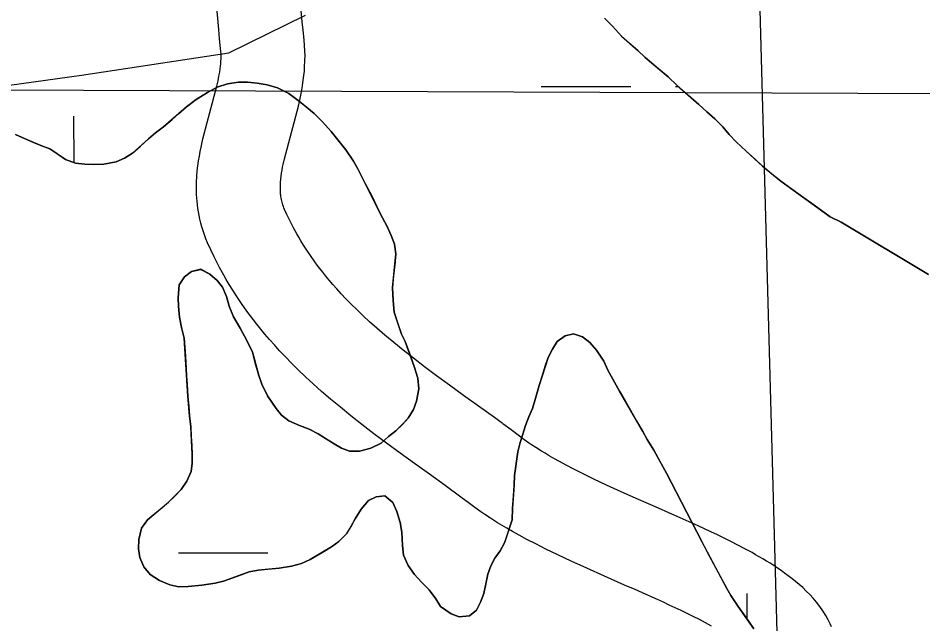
# Model space of a CAD drawing. Extents: x 3297753 to 3335611, y 652252 to 677623.
# Drawn here: x 3322530.7 to 3322854.2, y 662879.1 to 663095.5 of the extents above; entities that cross this region are included whole.
import ezdxf

# ---------------------------------------------------------------- set-up
doc = ezdxf.new("R2010")
doc.units = 0
for name, color, linetype in [('V-RIVR-RANG', 7, 'Continuous'), ('V-ROAD-CNTR', 7, 'Continuous'), ('V-TOPO-BNDY', 7, 'Continuous'), ('V-TOPO-SHOR', 7, 'Continuous'), ('V-WETL-SWMP', 7, 'Continuous')]:
    doc.layers.add(name, color=color, linetype=linetype)

msp = doc.modelspace()

# ---------------------------------------------------------------- linework, layer by layer
at = {"layer": 'V-RIVR-RANG'}
msp.add_line((3322795.51, 663111.24), (3322820.66, 662191.58), dxfattribs=at)
at = {"layer": 'V-ROAD-CNTR'}
for points in [[(3322703.87, 662950.64), (3322700.96, 662952.77), (3322695.26, 662956.89), (3322689.91, 662960.74), (3322684.91, 662964.36), (3322680.27, 662967.76), (3322675.96, 662970.98), (3322671.99, 662974.02), (3322668.31, 662976.9), (3322664.94, 662979.63), (3322661.83, 662982.23), (3322658.97, 662984.69), (3322656.35, 662987.03), (3322653.95, 662989.25), (3322651.75, 662991.36), (3322649.73, 662993.36), (3322647.88, 662995.26), (3322646.18, 662997.06), (3322644.62, 662998.77), (3322643.19, 663000.39), (3322641.88, 663001.93), (3322640.68, 663003.38), (3322639.58, 663004.75), (3322638.56, 663006.06), (3322637.63, 663007.28), (3322636.8, 663008.41), (3322635.2, 663010.66), (3322633.87, 663012.63), (3322632.75, 663014.36), (3322631.8, 663015.9), (3322630.99, 663017.26), (3322630.32, 663018.43), (3322629.11, 663020.62), (3322628.27, 663022.24), (3322627.67, 663023.43), (3322626.77, 663025.33), (3322625.93, 663027.19), (3322625.69, 663027.76), (3322625.49, 663028.28), (3322625.31, 663028.79), (3322625.16, 663029.29), (3322625.03, 663029.79), (3322624.91, 663030.29), (3322624.8, 663030.78), (3322624.71, 663031.28), (3322624.64, 663031.77), (3322624.57, 663032.26), (3322624.53, 663032.68), (3322624.46, 663033.79), (3322624.44, 663034.82), (3322624.45, 663035.85), (3322624.51, 663036.9), (3322624.6, 663037.96), (3322624.72, 663039.02), (3322624.87, 663040.09), (3322625.04, 663041.16), (3322625.23, 663042.22), (3322625.43, 663043.23), (3322625.88, 663045.27), (3322630.86, 663064.03), (3322631.49, 663066.83), (3322631.97, 663069.23), (3322632.35, 663071.39), (3322632.63, 663073.33), (3322632.85, 663075.06), (3322633, 663076.6), (3322633.11, 663078.03), (3322633.22, 663080.36), (3322633.24, 663082.23), (3322633.21, 663083.72), (3322633.1, 663085.81), (3322632.92, 663087.76), (3322632.55, 663091.19), (3322632.25, 663094.25), (3322631.16, 663106.25)], [(3322686.17, 662926.42), (3322683.32, 662928.5), (3322677.71, 662932.56), (3322672.35, 662936.42), (3322667.25, 662940.11), (3322662.43, 662943.65), (3322657.88, 662947.04), (3322653.61, 662950.3), (3322649.62, 662953.44), (3322645.89, 662956.46), (3322642.41, 662959.36), (3322639.18, 662962.15), (3322636.18, 662964.83), (3322633.4, 662967.4), (3322630.81, 662969.87), (3322628.43, 662972.24), (3322626.22, 662974.5), (3322624.17, 662976.68), (3322622.28, 662978.75), (3322620.54, 662980.73), (3322618.92, 662982.62), (3322617.43, 662984.42), (3322616.05, 662986.13), (3322614.78, 662987.76), (3322613.61, 662989.31), (3322612.49, 662990.82), (3322610.53, 662993.59), (3322608.83, 662996.1), (3322607.39, 662998.34), (3322606.15, 663000.34), (3322605.1, 663002.11), (3322604.17, 663003.72), (3322602.67, 663006.45), (3322601.55, 663008.59), (3322600.72, 663010.25), (3322599.56, 663012.69), (3322598.41, 663015.23), (3322597.81, 663016.66), (3322597.27, 663018.1), (3322596.78, 663019.52), (3322596.34, 663020.94), (3322595.97, 663022.32), (3322595.64, 663023.68), (3322595.36, 663025.02), (3322595.12, 663026.32), (3322594.92, 663027.6), (3322594.76, 663028.87), (3322594.63, 663030.17), (3322594.48, 663032.46), (3322594.43, 663034.73), (3322594.47, 663036.9), (3322594.57, 663038.95), (3322594.74, 663040.91), (3322594.95, 663042.77), (3322595.2, 663044.54), (3322595.47, 663046.21), (3322595.76, 663047.82), (3322596.07, 663049.39), (3322596.72, 663052.35), (3322601.71, 663071.18), (3322602.14, 663073.08), (3322602.48, 663074.77), (3322602.73, 663076.19), (3322602.91, 663077.38), (3322603.03, 663078.39), (3322603.12, 663079.24), (3322603.17, 663079.9), (3322603.23, 663081.22), (3322603.24, 663082.09), (3322603.23, 663082.64), (3322603.18, 663083.62), (3322603.07, 663084.73), (3322602.7, 663088.12), (3322602.38, 663091.45), (3322601.3, 663103.36)], [(3322821.53, 662878.01), (3322821.04, 662879.14), (3322820.32, 662880.58), (3322819.5, 662882.05), (3322818.42, 662883.75), (3322817.29, 662885.34), (3322816.11, 662886.83), (3322814.91, 662888.24), (3322813.68, 662889.57), (3322812.43, 662890.82), (3322811.17, 662892.02), (3322809.89, 662893.15), (3322808.61, 662894.24), (3322807.32, 662895.27), (3322806.03, 662896.27), (3322804.72, 662897.22), (3322803.42, 662898.14), (3322802.12, 662899.03), (3322800.83, 662899.89), (3322799.52, 662900.72), (3322798.23, 662901.52), (3322796.94, 662902.3), (3322795.65, 662903.06), (3322794.36, 662903.8), (3322793.06, 662904.53), (3322790.54, 662905.91), (3322788.02, 662907.23), (3322785.54, 662908.5), (3322783.1, 662909.71), (3322780.7, 662910.87), (3322778.36, 662911.98), (3322776.06, 662913.05), (3322773.83, 662914.08), (3322771.63, 662915.08), (3322767.38, 662916.98), (3322763.35, 662918.76), (3322759.57, 662920.43), (3322752.47, 662923.54), (3322746.33, 662926.28), (3322741.05, 662928.7), (3322736.53, 662930.82), (3322732.68, 662932.69), (3322729.4, 662934.34), (3322726.62, 662935.79), (3322724.25, 662937.07), (3322722.24, 662938.18), (3322720.53, 662939.17), (3322719.06, 662940.03), (3322717.85, 662940.76), (3322715.71, 662942.11), (3322714.19, 662943.1), (3322713.13, 662943.82), (3322711.53, 662944.95), (3322709.92, 662946.13), (3322706.92, 662948.38), (3322703.94, 662950.59)], [(3322778.53, 662878.29), (3322776.38, 662879.46), (3322774.23, 662880.59), (3322772.07, 662881.69), (3322769.9, 662882.77), (3322767.74, 662883.81), (3322765.59, 662884.83), (3322763.46, 662885.82), (3322761.36, 662886.79), (3322759.3, 662887.73), (3322755.18, 662889.57), (3322751.24, 662891.31), (3322747.49, 662892.96), (3322740.33, 662896.11), (3322733.99, 662898.94), (3322728.43, 662901.48), (3322723.59, 662903.76), (3322719.38, 662905.8), (3322715.73, 662907.64), (3322712.57, 662909.28), (3322709.84, 662910.75), (3322707.48, 662912.06), (3322705.44, 662913.24), (3322703.68, 662914.28), (3322702.11, 662915.22), (3322699.51, 662916.85), (3322697.57, 662918.13), (3322696.09, 662919.12), (3322693.99, 662920.61), (3322692.01, 662922.06), (3322689, 662924.32), (3322686.1, 662926.47)]]:
    msp.add_lwpolyline(points, dxfattribs=at)
at = {"layer": 'V-TOPO-BNDY'}
msp.add_line((3316940.98, 663091.7), (3324715.94, 663061.38), dxfattribs=at)
at = {"layer": 'V-TOPO-SHOR'}
for points in [[(3322856.21, 663003.87), (3322824.91, 663022.61), (3322821, 663024.58), (3322815.31, 663028.68), (3322811.58, 663031.35), (3322807.31, 663034.39), (3322803.4, 663037.24), (3322800.02, 663039.92), (3322796.82, 663042.59), (3322794.16, 663045.09), (3322790.96, 663047.94), (3322787.4, 663051.33), (3322784.92, 663054), (3322782.6, 663056.68), (3322779.76, 663059.53), (3322776.92, 663062.02), (3322774.07, 663064.7), (3322770.34, 663067.91), (3322766.25, 663071.47), (3322763.05, 663074.51), (3322759.68, 663077.36), (3322754.88, 663081.46), (3322752.21, 663083.96), (3322749.19, 663086.63), (3322746.35, 663089.13), (3322743.15, 663092.69), (3322740.31, 663095.55)], [(3322529.73, 663054), (3322533.14, 663052.35), (3322535.97, 663051.16), (3322538.8, 663049.98), (3322541.98, 663048.8), (3322544.81, 663046.9), (3322547.64, 663045.01), (3322551.18, 663043.71), (3322554.48, 663043.35), (3322557.78, 663043.23), (3322561.32, 663043.34), (3322565.69, 663044.16), (3322568.75, 663045.45), (3322571.59, 663047.33), (3322574.42, 663049.81), (3322577.26, 663052.4), (3322579.74, 663054.51), (3322582.69, 663056.75), (3322585.76, 663059.34), (3322588, 663061.34), (3322590.84, 663063.81), (3322594.38, 663066.4), (3322598.4, 663068.99), (3322601.82, 663070.88), (3322605.48, 663072.05), (3322609.49, 663072.63), (3322612.68, 663072.63), (3322616.1, 663072.27), (3322619.75, 663071.67), (3322623.41, 663070.6), (3322627.41, 663068.59), (3322631.3, 663065.76), (3322633.66, 663063.86), (3322636.48, 663061.5), (3322639.54, 663058.43), (3322642.61, 663055), (3322644.49, 663052.64), (3322647.79, 663048.51), (3322650.61, 663044.38), (3322652.14, 663041.66), (3322654.73, 663036.46), (3322657.2, 663031.74), (3322658.96, 663028.2), (3322660.96, 663024.19), (3322662.6, 663021.12), (3322664.02, 663017.81), (3322665.19, 663014.74), (3322665.77, 663011.32), (3322665.41, 663007.31), (3322664.93, 663003.42), (3322664.57, 662999.18), (3322664.8, 662994.7), (3322665.15, 662990.45), (3322666.56, 662986.08), (3322667.73, 662982.66), (3322669.03, 662979.94), (3322670.55, 662975.81), (3322672.31, 662971.09), (3322673.61, 662966.84), (3322673.95, 662963.07), (3322673.12, 662958.71), (3322672.05, 662955.64), (3322670.16, 662952.58), (3322668.04, 662950.34), (3322665.67, 662948.1), (3322663.08, 662945.98), (3322660.48, 662943.63), (3322656.82, 662941.86), (3322652.69, 662940.81), (3322649.15, 662940.82), (3322646.32, 662941.88), (3322643.61, 662943.42), (3322640.54, 662945.31), (3322637.95, 662946.97), (3322634.77, 662948.62)], [(3322634.77, 662948.62), (3322631.23, 662949.93), (3322627.46, 662951.58), (3322624.87, 662953.71), (3322622.87, 662956.07), (3322619.81, 662960.56), (3322617.81, 662964.69), (3322616.75, 662967.88), (3322615.46, 662972.36), (3322614.41, 662976.14), (3322612.41, 662980.39), (3322610.06, 662984.76), (3322607.71, 662988.77), (3322606.18, 662992.55), (3322605.12, 662996.09), (3322603.71, 662999.39), (3322601.83, 663001.76), (3322599.24, 663004), (3322595.94, 663005.78), (3322592.63, 663004.95), (3322590.15, 663003.07), (3322588.26, 663000.24), (3322587.9, 662995.64), (3322588.01, 662992.58), (3322588.36, 662988.68), (3322589.06, 662985.03), (3322590, 662981.13), (3322590.35, 662976.42), (3322590.58, 662972.76), (3322590.92, 662967.68), (3322591.15, 662964.62), (3322591.38, 662960.49), (3322591.73, 662956.83), (3322591.96, 662953.41), (3322592.43, 662949.52), (3322592.54, 662946.21), (3322592.77, 662942.8), (3322592.88, 662939.73), (3322592.88, 662936.54), (3322592.52, 662933.48), (3322590.98, 662930.06), (3322588.97, 662927.11), (3322586.61, 662924.64), (3322584.48, 662922.52), (3322582.12, 662920.52), (3322579.52, 662918.4), (3322576.92, 662916.28), (3322574.79, 662913.33), (3322573.84, 662909.21), (3322573.72, 662905.91), (3322574.19, 662902.84), (3322575.6, 662899.41), (3322577.83, 662896.7), (3322581.25, 662894.57), (3322584.91, 662893.03), (3322588.09, 662892.32), (3322591.51, 662892.43), (3322596.35, 662892.9), (3322601.07, 662893.6), (3322604.13, 662894.3), (3322607.44, 662895.59), (3322610.39, 662896.65), (3322613.22, 662897.7), (3322616.53, 662898.29), (3322619.95, 662898.64), (3322623.96, 662898.98), (3322628.44, 662899.68), (3322631.98, 662900.62), (3322635.05, 662902.03), (3322639.42, 662904.62), (3322642.72, 662906.62), (3322645.32, 662908.5), (3322648.16, 662911.33), (3322649.69, 662913.92), (3322651.23, 662916.63), (3322653.36, 662920.05), (3322655.96, 662923.11), (3322658.68, 662924.53), (3322661.74, 662924.87), (3322664.69, 662922.51), (3322666.1, 662919.2), (3322667.27, 662915.31), (3322667.85, 662911.89), (3322668.08, 662907.05), (3322668.43, 662903.63), (3322670.08, 662899.97), (3322672.43, 662896.78), (3322674.9, 662893.95), (3322677.61, 662891.23), (3322679.97, 662888.04), (3322681.73, 662885.33), (3322685.5, 662882.61), (3322688.33, 662881.54), (3322691.99, 662882.01), (3322694.58, 662884.01), (3322696, 662886.84), (3322697.19, 662889.9), (3322698.02, 662893.91), (3322698.62, 662896.86), (3322699.68, 662899.81), (3322701.1, 662902.52)], [(3322707.26, 662916.31), (3322707.38, 662920.32), (3322707.74, 662924.8), (3322707.98, 662928.69), (3322708.11, 662932.11), (3322709.3, 662940.6), (3322710.13, 662943.9), (3322711.08, 662946.85), (3322712.03, 662949.92), (3322713.21, 662953.1), (3322714.52, 662956.05), (3322715.58, 662959.23), (3322717.01, 662964.3), (3322718.07, 662967.6), (3322719.14, 662971.14), (3322720.21, 662974.32), (3322721.75, 662977.27), (3322723.4, 662979.97), (3322726.23, 662981.97), (3322729.18, 662982.68), (3322732.49, 662981.61), (3322735.08, 662979.6), (3322737.43, 662976.89), (3322740.02, 662972.99), (3322741.55, 662969.68), (3322743.31, 662966.5), (3322745.67, 662962.25), (3322747.67, 662958.82), (3322749.66, 662955.4), (3322751.78, 662951.62), (3322754.02, 662947.84), (3322755.54, 662945.01), (3322757.9, 662941.11), (3322760.13, 662937.22), (3322762.48, 662932.97), (3322775.07, 662908.53), (3322776.95, 662904.99), (3322784, 662891.77), (3322785.53, 662889.17), (3322788.12, 662885.28), (3322789.89, 662882.8), (3322791.89, 662879.96), (3322793.65, 662877.36)], [(3322701.1, 662902.52), (3322703, 662905.23), (3322704.53, 662908.06), (3322705.01, 662909.35), (3322707.26, 662916.31)]]:
    msp.add_lwpolyline(points, dxfattribs=at)
at = {"layer": 'V-WETL-SWMP'}
for p, q in [((3322606.02, 663083.14), (3322633.44, 663096.54)), ((3322740.3, 663095.54), (3322743.15, 663092.69)), ((3322743.15, 663092.69), (3322746.35, 663089.13)), ((3322746.35, 663089.13), (3322752.21, 663083.95)), ((3322553.37, 663075.2), (3322606.02, 663083.14)), ((3322752.21, 663083.95), (3322754.88, 663081.46)), ((3322754.88, 663081.46), (3322763.05, 663074.5)), ((3322501.73, 663068.06), (3322553.37, 663075.2)), ((3322763.05, 663074.5), (3322766.25, 663071.47)), ((3322601.82, 663070.87), (3322598.4, 663068.99)), ((3322605.48, 663072.04), (3322601.82, 663070.87)), ((3322609.49, 663072.63), (3322605.48, 663072.04)), ((3322612.68, 663072.62), (3322609.49, 663072.63)), ((3322616.1, 663072.26), (3322612.68, 663072.62)), ((3322619.75, 663071.67), (3322616.1, 663072.26)), ((3322623.41, 663070.6), (3322619.75, 663071.67)), ((3322627.41, 663068.59), (3322623.41, 663070.6)), ((3322717.7, 663071.06), (3322749.7, 663071.09)), ((3322765.7, 663071.11), (3322766.67, 663071.11)), ((3322766.25, 663071.47), (3322774.07, 663064.7)), ((3322598.4, 663068.99), (3322594.38, 663066.4)), ((3322631.3, 663065.75), (3322627.41, 663068.59)), ((3322590.84, 663063.81), (3322582.69, 663056.75)), ((3322594.38, 663066.4), (3322590.84, 663063.81)), ((3322636.48, 663061.5), (3322631.3, 663065.75)), ((3322774.07, 663064.7), (3322776.92, 663062.02)), ((3322550.66, 663043.9), (3322550.64, 663060.46)), ((3322639.55, 663058.43), (3322636.48, 663061.5)), ((3322776.92, 663062.02), (3322779.76, 663059.53)), ((3322642.61, 663055), (3322639.55, 663058.43)), ((3322779.76, 663059.53), (3322782.6, 663056.67)), ((3322533.14, 663052.35), (3322529.73, 663054)), ((3322579.74, 663054.51), (3322577.26, 663052.39)), ((3322582.69, 663056.75), (3322579.74, 663054.51)), ((3322647.79, 663048.5), (3322642.61, 663055)), ((3322782.6, 663056.67), (3322784.91, 663054)), ((3322784.91, 663054), (3322787.4, 663051.33)), ((3322538.8, 663049.98), (3322533.14, 663052.35)), ((3322577.26, 663052.39), (3322571.59, 663047.33)), ((3322787.4, 663051.33), (3322790.96, 663047.94)), ((3322541.98, 663048.79), (3322538.8, 663049.98)), ((3322547.64, 663045.01), (3322541.98, 663048.79)), ((3322571.59, 663047.33), (3322568.75, 663045.45)), ((3322650.61, 663044.37), (3322647.79, 663048.5)), ((3322790.96, 663047.94), (3322796.82, 663042.59)), ((3322551.18, 663043.71), (3322547.64, 663045.01)), ((3322565.69, 663044.16), (3322561.32, 663043.34)), ((3322568.75, 663045.45), (3322565.69, 663044.16)), ((3322652.14, 663041.66), (3322650.61, 663044.37)), ((3322554.48, 663043.35), (3322551.18, 663043.71)), ((3322557.78, 663043.22), (3322554.48, 663043.35)), ((3322561.32, 663043.34), (3322557.78, 663043.22)), ((3322660.96, 663024.19), (3322652.14, 663041.66)), ((3322796.82, 663042.59), (3322803.4, 663037.24)), ((3322803.4, 663037.24), (3322821, 663024.57)), ((3322662.6, 663021.12), (3322660.96, 663024.19)), ((3322821, 663024.57), (3322824.91, 663022.61)), ((3322824.91, 663022.61), (3322856.21, 663003.87)), ((3322664.01, 663017.81), (3322662.6, 663021.12)), ((3322665.19, 663014.74), (3322664.01, 663017.81)), ((3322665.77, 663011.32), (3322665.19, 663014.74)), ((3322664.57, 662999.18), (3322665.77, 663011.32)), ((3322592.63, 663004.95), (3322595.94, 663005.77)), ((3322595.94, 663005.77), (3322599.24, 663004)), ((3322588.26, 663000.24), (3322590.15, 663003.07)), ((3322590.15, 663003.07), (3322592.63, 663004.95)), ((3322599.24, 663004), (3322601.83, 663001.75)), ((3322587.9, 662995.64), (3322588.26, 663000.24)), ((3322601.83, 663001.75), (3322603.71, 662999.39)), ((3322603.71, 662999.39), (3322605.12, 662996.09)), ((3322664.8, 662994.69), (3322664.57, 662999.18)), ((3322588.01, 662992.58), (3322587.9, 662995.64)), ((3322605.12, 662996.09), (3322606.18, 662992.55)), ((3322588.36, 662988.68), (3322588.01, 662992.58)), ((3322606.18, 662992.55), (3322607.7, 662988.77)), ((3322665.15, 662990.45), (3322664.8, 662994.69)), ((3322667.73, 662982.66), (3322665.15, 662990.45)), ((3322589.06, 662985.02), (3322588.36, 662988.68)), ((3322607.7, 662988.77), (3322610.06, 662984.76)), ((3322590, 662981.13), (3322589.06, 662985.02)), ((3322610.06, 662984.76), (3322612.41, 662980.39)), ((3322669.03, 662979.94), (3322667.73, 662982.66)), ((3322729.18, 662982.68), (3322726.23, 662981.97)), ((3322732.49, 662981.61), (3322729.18, 662982.68)), ((3322591.38, 662960.49), (3322590, 662981.13)), ((3322612.41, 662980.39), (3322614.41, 662976.14)), ((3322672.31, 662971.09), (3322669.03, 662979.94)), ((3322723.4, 662979.97), (3322721.74, 662977.26)), ((3322726.23, 662981.97), (3322723.4, 662979.97)), ((3322735.08, 662979.6), (3322732.49, 662981.61)), ((3322737.43, 662976.88), (3322735.08, 662979.6)), ((3322614.41, 662976.14), (3322616.75, 662967.88)), ((3322721.74, 662977.26), (3322720.21, 662974.32)), ((3322740.02, 662972.99), (3322737.43, 662976.88)), ((3322720.21, 662974.32), (3322717.01, 662964.3)), ((3322741.55, 662969.68), (3322740.02, 662972.99)), ((3322673.6, 662966.84), (3322672.31, 662971.09)), ((3322745.66, 662962.25), (3322741.55, 662969.68)), ((3322616.75, 662967.88), (3322617.81, 662964.69)), ((3322673.95, 662963.07), (3322673.6, 662966.84)), ((3322617.81, 662964.69), (3322619.81, 662960.56)), ((3322717.01, 662964.3), (3322715.58, 662959.23)), ((3322591.96, 662953.41), (3322591.38, 662960.49)), ((3322619.81, 662960.56), (3322622.87, 662956.07)), ((3322673.12, 662958.7), (3322673.95, 662963.07)), ((3322754.02, 662947.84), (3322745.66, 662962.25)), ((3322672.05, 662955.64), (3322673.12, 662958.7)), ((3322715.58, 662959.23), (3322714.52, 662956.04)), ((3322622.87, 662956.07), (3322624.87, 662953.71)), ((3322624.87, 662953.71), (3322627.46, 662951.58)), ((3322670.16, 662952.58), (3322672.05, 662955.64)), ((3322714.52, 662956.04), (3322713.21, 662953.1)), ((3322592.43, 662949.52), (3322591.96, 662953.41)), ((3322627.46, 662951.58), (3322631.23, 662949.93)), ((3322665.67, 662948.1), (3322668.03, 662950.34)), ((3322668.03, 662950.34), (3322670.16, 662952.58)), ((3322713.21, 662953.1), (3322712.03, 662949.91)), ((3322592.88, 662939.73), (3322592.43, 662949.52)), ((3322631.23, 662949.93), (3322634.77, 662948.62)), ((3322634.77, 662948.62), (3322637.95, 662946.97)), ((3322663.07, 662945.98), (3322665.67, 662948.1)), ((3322712.03, 662949.91), (3322710.13, 662943.9)), ((3322755.54, 662945.01), (3322754.02, 662947.84)), ((3322637.95, 662946.97), (3322643.61, 662943.42)), ((3322660.47, 662943.63), (3322663.07, 662945.98)), ((3322710.13, 662943.9), (3322709.3, 662940.6)), ((3322757.9, 662941.11), (3322755.54, 662945.01)), ((3322643.61, 662943.42), (3322646.32, 662941.88)), ((3322646.32, 662941.88), (3322649.15, 662940.81)), ((3322649.15, 662940.81), (3322652.69, 662940.81)), ((3322652.69, 662940.81), (3322656.82, 662941.86)), ((3322656.82, 662941.86), (3322660.47, 662943.63)), ((3322709.3, 662940.6), (3322708.11, 662932.11)), ((3322762.48, 662932.97), (3322757.9, 662941.11)), ((3322592.88, 662936.54), (3322592.88, 662939.73)), ((3322592.52, 662933.47), (3322592.88, 662936.54)), ((3322590.98, 662930.06), (3322592.52, 662933.47)), ((3322708.11, 662932.11), (3322707.98, 662928.69)), ((3322775.07, 662908.53), (3322762.48, 662932.97)), ((3322588.97, 662927.11), (3322590.98, 662930.06)), ((3322707.98, 662928.69), (3322707.38, 662920.32)), ((3322584.48, 662922.52), (3322588.97, 662927.11)), ((3322658.67, 662924.52), (3322655.96, 662923.11)), ((3322661.74, 662924.87), (3322658.67, 662924.52)), ((3322664.69, 662922.51), (3322661.74, 662924.87)), ((3322576.92, 662916.28), (3322584.48, 662922.52)), ((3322655.96, 662923.11), (3322653.36, 662920.05)), ((3322666.1, 662919.2), (3322664.69, 662922.51)), ((3322653.36, 662920.05), (3322651.23, 662916.63)), ((3322667.27, 662915.31), (3322666.1, 662919.2)), ((3322707.38, 662920.32), (3322707.26, 662916.31)), ((3322574.79, 662913.33), (3322576.92, 662916.28)), ((3322651.23, 662916.63), (3322648.16, 662911.33)), ((3322667.85, 662911.89), (3322667.27, 662915.31)), ((3322707.26, 662916.31), (3322704.53, 662908.05)), ((3322573.84, 662909.21), (3322574.79, 662913.33)), ((3322668.08, 662907.05), (3322667.85, 662911.89)), ((3322573.72, 662905.9), (3322573.84, 662909.21)), ((3322645.32, 662908.5), (3322642.72, 662906.62)), ((3322648.16, 662911.33), (3322645.32, 662908.5)), ((3322784, 662891.77), (3322775.07, 662908.53)), ((3322574.19, 662902.84), (3322573.72, 662905.9)), ((3322642.72, 662906.62), (3322635.05, 662902.03)), ((3322668.43, 662903.63), (3322668.08, 662907.05)), ((3322702.99, 662905.23), (3322701.1, 662902.52)), ((3322704.53, 662908.05), (3322702.99, 662905.23)), ((3322575.6, 662899.41), (3322574.19, 662902.84)), ((3322587.96, 662904.43), (3322619.96, 662904.46)), ((3322635.05, 662902.03), (3322631.98, 662900.62)), ((3322670.08, 662899.97), (3322668.43, 662903.63)), ((3322701.1, 662902.52), (3322699.68, 662899.81)), ((3322577.83, 662896.7), (3322575.6, 662899.41)), ((3322623.96, 662898.98), (3322616.52, 662898.29)), ((3322628.44, 662899.68), (3322623.96, 662898.98)), ((3322631.98, 662900.62), (3322628.44, 662899.68)), ((3322672.43, 662896.78), (3322670.08, 662899.97)), ((3322699.68, 662899.81), (3322698.62, 662896.86)), ((3322581.25, 662894.57), (3322577.83, 662896.7)), ((3322613.22, 662897.7), (3322604.13, 662894.3)), ((3322616.52, 662898.29), (3322613.22, 662897.7)), ((3322674.9, 662893.95), (3322672.43, 662896.78)), ((3322698.62, 662896.86), (3322697.19, 662889.9)), ((3322584.91, 662893.03), (3322581.25, 662894.57)), ((3322588.09, 662892.32), (3322584.91, 662893.03)), ((3322591.51, 662892.43), (3322588.09, 662892.32)), ((3322596.35, 662892.89), (3322591.51, 662892.43)), ((3322601.07, 662893.59), (3322596.35, 662892.89)), ((3322604.13, 662894.3), (3322601.07, 662893.59)), ((3322677.61, 662891.23), (3322674.9, 662893.95)), ((3322679.97, 662888.04), (3322677.61, 662891.23)), ((3322697.19, 662889.9), (3322696, 662886.84)), ((3322785.53, 662889.17), (3322784, 662891.77)), ((3322788.12, 662885.27), (3322785.53, 662889.17)), ((3322791.3, 662880.73), (3322791.29, 662889.89)), ((3322681.73, 662885.33), (3322679.97, 662888.04)), ((3322696, 662886.84), (3322694.58, 662884.01)), ((3322685.5, 662882.61), (3322681.73, 662885.33)), ((3322688.33, 662881.54), (3322685.5, 662882.61)), ((3322694.58, 662884.01), (3322691.99, 662882.01)), ((3322793.65, 662877.36), (3322788.12, 662885.27)), ((3322691.99, 662882.01), (3322688.33, 662881.54))]:
    msp.add_line(p, q, dxfattribs=at)

doc.saveas('drawing.dxf')
